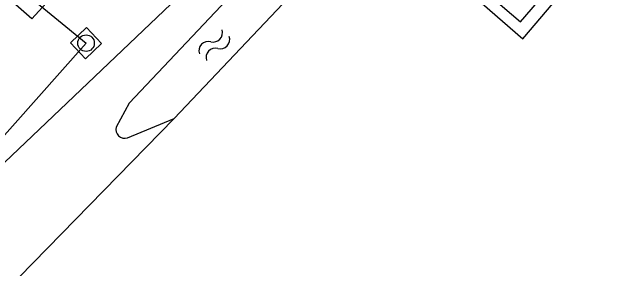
# Model space of a CAD drawing. Extents: x 136000 to 141000, y 400494 to 402006.
# Drawn here: x 137451.6 to 137479.06, y 401756.47 to 401768.14 of the extents above; entities that cross this region are included whole.
import ezdxf

# ---------------------------------------------------------------- set-up
doc = ezdxf.new("R2010")
doc.units = 0
for name, color, linetype in [('gg-afsc-hekwerk', 7, 'Continuous'), ('gg-knt-bronhoudergrens', 7, 'Continuous'), ('gg-knt-verharding', 7, 'Continuous'), ('gg-kntw-bovenkant insteek waterloop', 7, 'Continuous'), ('gg-kwrk-duiker nz buis', 7, 'Continuous'), ('gt-grn-groengrens', 7, 'Continuous'), ('gt-symb-rioolschacht', 7, 'Continuous'), ('gt-symb-watersymbool', 7, 'Continuous')]:
    doc.layers.add(name, color=color, linetype=linetype)

# ---------------------------------------------------------------- blocks, each defined once
blk = doc.blocks.new('gt0-WA')
at = {"layer": 'gt-symb-watersymbool'}
for centre, start, end in [((-0.323, 0.022), 28.0725, 151.9275), ((0.427, 0.422), 208.0725, 331.9275), ((-0.323, -0.428), 28.0725, 151.9275), ((0.427, -0.028), 208.0725, 331.9275)]:
    blk.add_arc(centre, 0.425, start, end, dxfattribs=at)
blk = doc.blocks.new('gt0-RS')
at = {"layer": 'gt-symb-rioolschacht'}
blk.add_lwpolyline([(-0.5, -0.5), (0.5, -0.5), (0.5, 0.5), (-0.5, 0.5)], close=True, dxfattribs=at)
blk.add_circle((0, 0), 0.375, dxfattribs=at)

msp = doc.modelspace()

# ---------------------------------------------------------------- linework, layer by layer
at = {"layer": 'gg-afsc-hekwerk'}
msp.add_lwpolyline([(137465.899, 401775.216), (137474.725, 401767.692), (137478.964, 401772.619)], dxfattribs=at)
at = {"layer": 'gg-knt-bronhoudergrens'}
for points in [[(137466.599, 401771.341), (137468.01, 401772.856), (137474.828, 401766.924), (137488.339, 401782.793), (137491.623, 401779.657)], [(137458.967, 401763.301), (137449.987, 401754.136), (137480.223, 401727.65), (137466.729, 401714.685), (137468.914, 401712.411), (137466.761, 401710.39)]]:
    msp.add_lwpolyline(points, dxfattribs=at)
at = {"layer": 'gg-knt-verharding'}
msp.add_lwpolyline([(137453.801, 401769.267), (137452.497, 401767.823), (137451.045, 401769.101)], dxfattribs=at)
at = {"layer": 'gg-kntw-bovenkant insteek waterloop'}
for p, q in [((137458.967, 401763.301), (137466.599, 401771.341)), ((137456.85, 401762.43), (137458.967, 401763.301))]:
    msp.add_line(p, q, dxfattribs=at)
msp.add_lwpolyline([(137465.064, 401772.606), (137460.846, 401768.129), (137456.925, 401764.002), (137456.335, 401762.915)], dxfattribs=at)
msp.add_arc((137456.721, 401762.809), 0.4, 164.6062, 288.8305, dxfattribs=at)
at = {"layer": 'gg-kwrk-duiker nz buis'}
msp.add_lwpolyline([(137444.646, 401775.166), (137454.968, 401766.725), (137446.101, 401756.769), (137443.667, 401754.153), (137443.276, 401753.75)], dxfattribs=at)
at = {"layer": 'gt-grn-groengrens'}
msp.add_line((137464.895, 401774.264), (137446.703, 401757.013), dxfattribs=at)

# ---------------------------------------------------------------- block references
at = {"layer": 'gt-symb-rioolschacht', "rotation": 43.379618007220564}
msp.add_blockref('gt0-RS', (137454.968, 401766.725), dxfattribs=at)
at = {"layer": 'gt-symb-watersymbool', "rotation": 46.58101077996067}
msp.add_blockref('gt0-WA', (137460.761, 401766.602), dxfattribs=at)

doc.saveas('drawing.dxf')
